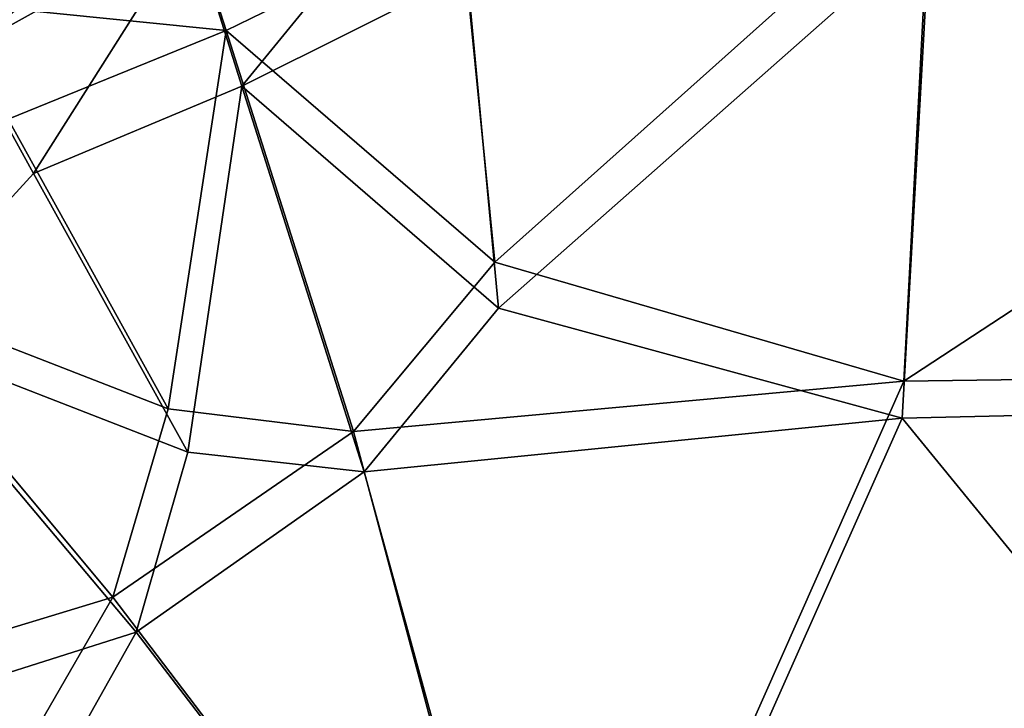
# Model space of a CAD drawing. Header units: millimetres. Extents: x 2387 to 13955, y -4964 to 364.
# Tile 942 of 1056: x 4582 to 4636, y 126 to 164. Entities that reach past the tile are written whole.
import ezdxf

# ---------------------------------------------------------------- set-up
doc = ezdxf.new("R2010")
doc.units = ezdxf.units.MM
doc.header["$MEASUREMENT"] = 0
doc.layers.add('Predefinito', color=7, linetype='Continuous', true_color=0x000000)

# ---------------------------------------------------------------- blocks, each defined once
blk = doc.blocks.new('Blocco 07')
at = {"layer": 'Predefinito'}
for points in [[(-183.323, 188.576, 293.223), (-184.818, 156.041, 293.029), (-233.996, 155.363, 293.556)], [(-233.996, 155.363, 293.556), (-232.54, 183.09, 293.413), (-183.323, 188.576, 293.223)], [(-184.94, 154.468, 441.596), (-183.327, 185.996, 437.057), (-232.568, 180.127, 437.174)], [(-258.57, 185.595, 433.799), (-272.895, 180.288, 433.878), (-270.128, 171.461, 437.326)], [(-270.128, 171.461, 437.326), (-257.837, 177.612, 437.04), (-258.57, 185.595, 433.799)], [(-286.421, 176.051, 293.954), (-273.724, 183.011, 293.931), (-270.994, 174.495, 293.678)], [(-258.194, 180.73, 293.6), (-270.994, 174.495, 293.678), (-273.724, 183.011, 293.931)], [(-256.32, 161.85, 293.648), (-258.194, 180.73, 293.6), (-232.54, 183.09, 293.413)], [(-232.54, 183.09, 293.413), (-233.996, 155.363, 293.556), (-256.32, 161.85, 293.648)], [(-273.664, 182.736, 430.614), (-286.446, 175.676, 430.637), (-285.206, 173.429, 433.899)], [(-285.206, 173.429, 433.899), (-272.895, 180.288, 433.878), (-273.664, 182.736, 430.614)], [(-270.994, 174.495, 293.678), (-258.194, 180.73, 293.6), (-256.32, 161.85, 293.648)], [(-272.895, 180.288, 433.878), (-285.206, 173.429, 433.899), (-281.496, 166.693, 437.116)], [(-281.496, 166.693, 437.116), (-270.128, 171.461, 437.326), (-272.895, 180.288, 433.878)], [(-232.568, 180.127, 437.174), (-257.837, 177.612, 437.04), (-256.115, 159.353, 440.523)], [(-256.115, 159.353, 440.523), (-234.082, 153.34, 441.711), (-232.568, 180.127, 437.174)], [(-232.568, 180.127, 437.174), (-234.082, 153.34, 441.711), (-184.94, 154.468, 441.596)], [(-256.115, 159.353, 440.523), (-257.837, 177.612, 437.04), (-270.128, 171.461, 437.326)], [(-270.994, 174.495, 293.678), (-282.878, 169.661, 293.685), (-286.421, 176.051, 293.954)], [(-274.153, 153.856, 293.67), (-282.878, 169.661, 293.685), (-270.994, 174.495, 293.678)], [(-270.994, 174.495, 293.678), (-264.03, 152.616, 293.705), (-274.153, 153.856, 293.67)], [(-256.32, 161.85, 293.648), (-264.03, 152.616, 293.705), (-270.994, 174.495, 293.678)], [(-289.56, 157.885, 437.306), (-281.496, 166.693, 437.116), (-285.206, 173.429, 433.899)], [(-270.128, 171.461, 437.326), (-281.496, 166.693, 437.116), (-273.086, 151.486, 440.539)], [(-273.086, 151.486, 440.539), (-263.456, 150.428, 441.427), (-270.128, 171.461, 437.326)], [(-270.128, 171.461, 437.326), (-263.456, 150.428, 441.427), (-256.115, 159.353, 440.523)], [(-291.33, 160.523, 293.659), (-282.878, 169.661, 293.685), (-274.153, 153.856, 293.67)], [(-273.086, 151.486, 440.539), (-281.496, 166.693, 437.116), (-289.56, 157.885, 437.306)], [(-264.03, 152.616, 293.705), (-256.32, 161.85, 293.648), (-233.996, 155.363, 293.556)], [(-274.153, 153.856, 293.67), (-277.173, 143.586, 293.667), (-291.33, 160.523, 293.659)], [(-291.33, 160.523, 293.659), (-277.173, 143.586, 293.667), (-286.162, 140.862, 293.598)], [(-234.082, 153.34, 441.711), (-256.115, 159.353, 440.523), (-263.456, 150.428, 441.427)], [(-284.391, 138.984, 440.469), (-275.905, 141.664, 441.389), (-289.56, 157.885, 437.306)], [(-289.56, 157.885, 437.306), (-275.905, 141.664, 441.389), (-273.086, 151.486, 440.539)], [(-184.818, 156.041, 293.029), (-187.328, 96.313, 293.231), (-253.211, 112.061, 293.636)], [(-253.211, 112.061, 293.636), (-233.996, 155.363, 293.556), (-184.818, 156.041, 293.029)], [(-233.996, 155.363, 293.556), (-253.211, 112.061, 293.636), (-264.03, 152.616, 293.705)], [(-187.189, 95.979, 447.062), (-184.94, 154.468, 441.596), (-234.082, 153.34, 441.711)], [(-277.173, 143.586, 293.667), (-274.153, 153.856, 293.67), (-264.03, 152.616, 293.705)], [(-263.456, 150.428, 441.427), (-252.73, 111.45, 445.921), (-234.082, 153.34, 441.711)], [(-234.082, 153.34, 441.711), (-252.73, 111.45, 445.921), (-187.189, 95.979, 447.062)], [(-264.03, 152.616, 293.705), (-253.211, 112.061, 293.636), (-277.173, 143.586, 293.667)], [(-263.456, 150.428, 441.427), (-273.086, 151.486, 440.539), (-275.905, 141.664, 441.389)], [(-275.905, 141.664, 441.389), (-252.73, 111.45, 445.921), (-263.456, 150.428, 441.427)], [(-285.09, 129.905, 293.579), (-286.162, 140.862, 293.598), (-277.173, 143.586, 293.667)], [(-277.173, 143.586, 293.667), (-253.211, 112.061, 293.636), (-285.09, 129.905, 293.579)], [(-275.905, 141.664, 441.389), (-284.391, 138.984, 440.469), (-283.277, 128.562, 441.303)], [(-283.277, 128.562, 441.303), (-252.73, 111.45, 445.921), (-275.905, 141.664, 441.389)]]:
    blk.add_3dface(points, dxfattribs=at)

msp = doc.modelspace()

# ---------------------------------------------------------------- block references
at = {"layer": 'Predefinito'}
msp.add_blockref('Blocco 07', (4864.305, -11.22), dxfattribs=at)

doc.saveas('drawing.dxf')
